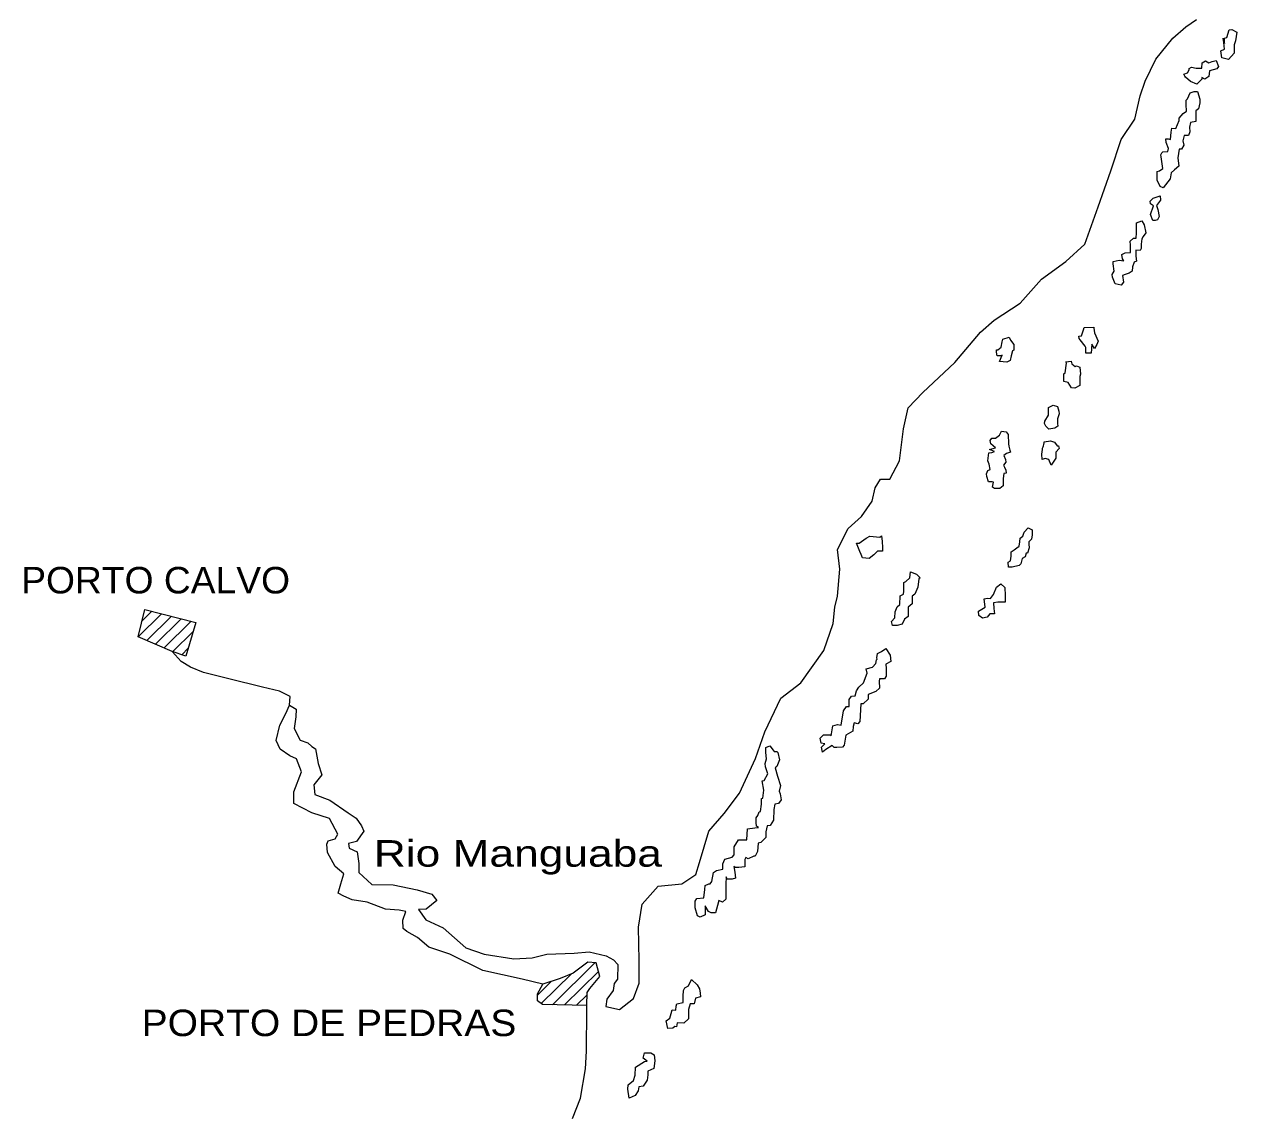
# Model space of a CAD drawing. Extents: x 47169 to 972804, y 7447977 to 9608469.
# Drawn here: x 892787 to 923706, y 8983276 to 9011026 of the extents above; entities that cross this region are included whole.
import ezdxf
from ezdxf.enums import TextEntityAlignment as Align

# ---------------------------------------------------------------- set-up
doc = ezdxf.new("R2010")
doc.units = 0
doc.header["$LTSCALE"] = 270
doc.layers.add('1', color=7, linetype='Continuous', lineweight=13)
doc.layers.add('3', color=7, linetype='Continuous')

msp = doc.modelspace()

# ---------------------------------------------------------------- linework, layer by layer
at = {"layer": '1'}
for p, q in [((895692, 8995407.2), (896289.2, 8995996.2)), ((895789.6, 8995813.9), (896037.6, 8996059.6)), ((895910.2, 8995313.1), (896539.6, 8995933.9)), ((896129.5, 8995219), (896790.1, 8995870.5)), ((896347.7, 8995123.8), (897041.6, 8995808.2)), ((896567, 8995029.7), (897100.8, 8995556.1)), ((896801.8, 8994952), (896970.8, 8995117.6)), ((906257, 8986031.2), (907345.9, 8987103.6)), ((905873, 8986271.1), (906234.5, 8986628.6)), ((905972.1, 8986059.6), (906741.8, 8986818.4)), ((906564.1, 8986023.6), (907428.4, 8986874.5)), ((906871.2, 8986016), (907138.2, 8986279.2))]:
    msp.add_line(p, q, dxfattribs=at)
for points in [[(899551.8, 8993662.7), (899718.2, 8993564.7), (899716.2, 8993373.1), (899673.5, 8993068.8), (899822.5, 8992771.5), (900021.2, 8992705.3), (900116, 8992615.7), (900211.2, 8992551.6), (900279.1, 8992182), (900372, 8991893), (900170.1, 8991639.1), (900199.5, 8991390.7), (900580.1, 8991242.8), (901047, 8990918), (901253.8, 8990787.4), (901387.3, 8990593.2), (901442, 8990457.5), (901255.5, 8990194.6), (901055.7, 8990141.3), (901071, 8990021.5), (901277.1, 8989930.8), (901321.3, 8989626.8), (901319.1, 8989401.9), (901651.8, 8989095), (902193.4, 8989088.4), (902805.4, 8988961.4), (903178.6, 8988845.7), (903304.7, 8988683.8), (903031.6, 8988462.8), (902839.9, 8988457), (903028.8, 8988191.4), (903465, 8987986.4), (904050, 8987483), (904518.4, 8987318.7), (905267, 8987198), (905737.4, 8987224.2), (906112.7, 8987316.8), (906805.6, 8987348.4), (907189.1, 8987376.6), (907626.3, 8987274.6), (907816.8, 8987177.4), (907926.8, 8987055.5), (907915.2, 8986680), (907826, 8986569), (907801.1, 8986393.1), (907639.1, 8986171), (907613, 8985987.3), (907963.4, 8985910.6), (908324.1, 8986187.2), (908463.6, 8986578), (908469.6, 8987154), (908454.1, 8988009.5), (908539.5, 8988593.6), (908951.6, 8989052.5), (909557.8, 8989109.4), (909910.5, 8989353.9), (910009.4, 8989656.5), (910240.1, 8990454.1), (910635.7, 8990906.4), (911023.2, 8991422.1), (911430.9, 8992305.3), (911668.1, 8992983.2), (912083.4, 8993842), (912589.7, 8994236.8), (913172, 8995062.8), (913418.1, 8995747.2), (913454.3, 8996163.5), (913521.1, 8996443.1), (913583.4, 8997138.3), (913524.6, 8997635.2), (913793.4, 8998167.6), (914139.1, 8998476.5), (914406.4, 8998864.9), (914489.2, 8999208.6), (914619.3, 8999431.1), (914858.3, 8999428.6), (915102.2, 8999898.1), (915206.5, 9000712.5), (915323.2, 9001247.6), (915701.8, 9001635.9), (916515, 9002403.1), (917168.6, 9003179.7), (917522, 9003479.6), (918180.9, 9003911.6), (918729.3, 9004529.7), (919347.6, 9004978.7), (919830.3, 9005421.3), (920175.2, 9006370.6), (920495.4, 9007287), (920758.2, 9008084.3), (921106.3, 9008608.1), (921240.3, 9009199.5), (921372, 9009573.8), (921640.1, 9010138.3), (922076.5, 9010670.1), (922406.8, 9010962.5), (922679.7, 9011143.6)], [(906764.4, 8983132.1), (906967.9, 8983649.6), (907095.6, 8984392.8), (907123.4, 8984847.9), (907125.2, 8985016.3), (907132.7, 8985744.1), (907135.4, 8986008.9), (907138.8, 8986344.5), (907211.4, 8986440.2), (907461.2, 8986748.9), (907369.1, 8987102.2), (907162.2, 8987112.1), (906785, 8986836.8), (906448.8, 8986696.2), (906009.2, 8986557.8), (905484.2, 8986682.8), (904482.3, 8986902.5), (903642, 8987319.9), (903102.1, 8987493.8), (902817.3, 8987744.8), (902540.3, 8987900.5), (902453, 8987973.4), (902439.8, 8988189.6), (902521.2, 8988404.8), (902346.5, 8988438.7), (901995.5, 8988466.7), (901527.2, 8988647.5), (901145.8, 8988707.9), (900938.6, 8988798.6), (900788.5, 8988872.2), (900862.5, 8989111.8), (900936.7, 8989367), (900715, 8989553.1), (900519.3, 8989907.4), (900506.1, 8990123.6), (900538.9, 8990210.7), (900714.4, 8990257.7), (900787.2, 8990376.6), (900567.7, 8990778.8), (900123.2, 8990919.5), (899663.1, 8991156.8), (899658.5, 8991461.5), (899854.1, 8991971.4), (899729.7, 8992300.5), (899555.3, 8992374.3), (899310.4, 8992545.1), (899209.1, 8992762.2), (899300, 8993153.4), (899455, 8993455.4), (899551.8, 8993662.7), (899570.5, 8993886.3), (899292.2, 8994025.4), (898862.7, 8994126.1), (898004.8, 8994336.3), (897360.1, 8994503.3), (897026.6, 8994634), (896789.1, 8994781.5), (896560.4, 8995032)], [(907135.4, 8986008.9), (906003.8, 8986037.1), (905877, 8986127.1), (905871.2, 8986311), (906009.2, 8986557.8)]]:
    msp.add_lwpolyline(points, dxfattribs=at)
for points in [[(923390.7, 9010534.5), (923392.1, 9010670.8), (923456.2, 9010686.8), (923514.5, 9010885.6), (923578.5, 9010892.7), (923705.6, 9010827.1), (923671.3, 9010603.6), (923638.3, 9010499.8), (923636.1, 9010291.5), (923498.8, 9010125.6), (923324.1, 9010167.3), (923301.8, 9010351.5), (923389.2, 9010390.5), (923375.5, 9010559.1), (923360.2, 9010671.1)], [(923008.8, 9009834.9), (922991.8, 9009691), (922895.3, 9009627.7), (922816.4, 9009669.6), (922816, 9009629.7), (922686.8, 9009494.7), (922527.8, 9009568.4), (922401.1, 9009673.9), (922378.2, 9009698.5), (922354.5, 9009754.2), (922450.7, 9009785.3), (922491.2, 9009864.6), (922491.5, 9009896.8), (922555.8, 9009928.2), (922666.9, 9009910.5), (922818.9, 9009908.9), (922820.3, 9010045.2), (922907.9, 9010091.9), (922995.5, 9010043.3), (923075.2, 9010074.6), (923179.1, 9010105.7), (923241.4, 9009952.1), (923201.1, 9009889.4)], [(921967.9, 9007862.3), (921906.7, 9008014.7), (921898.8, 9008103.4), (921955, 9008102.8), (922018.7, 9008085.6), (922036.1, 9008277.1), (922053.6, 9008373.3), (922149.5, 9008372.3), (922238.6, 9008570.8), (922239.3, 9008635.1), (922336.4, 9008754.8), (922425.1, 9008809.3), (922418, 9008977.8), (922411.5, 9009089.8), (922451.5, 9009121.5), (922517.1, 9009280.4), (922621, 9009311.5), (922701.4, 9009310.6), (922762.2, 9009117.2), (922762.3, 9009021.9), (922728.7, 9008869.3), (922664.3, 9008822.3), (922662.6, 9008655), (922661.5, 9008550.9), (922525.6, 9008520.2), (922500.2, 9008400.8), (922506.6, 9008279.9), (922473.7, 9008192.7), (922362.5, 9008193.9), (922329, 9008050.2), (922359.9, 9007945.7), (922294.9, 9007842.2), (922239.8, 9007842.8), (922205.5, 9007619.3), (922226.5, 9007410.8), (922114.2, 9007316.7), (922034.1, 9007237.7), (922008.2, 9007085.1), (921830.7, 9006855.3), (921751.7, 9006888.3), (921672.9, 9007049.8), (921675.3, 9007273.6), (921731.6, 9007288.5), (921819.3, 9007351.9), (921775, 9007648.2), (921767.8, 9007695.9), (921791.5, 9007744.4), (921823.7, 9007776.2), (921951.6, 9007782.7)], [(921586.7, 9006393.6), (921508, 9006450.9), (921499.9, 9006515.3), (921572.3, 9006594.3), (921756.9, 9006647.8), (921763.5, 9006543.6), (921658.5, 9006409.5), (921689.4, 9006305), (921727.1, 9006120.7), (921686.6, 9006040.2), (921622.6, 9006025.3), (921567.5, 9006025.9), (921505.2, 9006178.4)], [(920794.8, 9004619), (920817.3, 9004450.3), (920760.2, 9004371.1), (920602, 9004404.9), (920539.9, 9004581.8), (920531.8, 9004645), (920581.2, 9004733.1), (920551.1, 9004917.4), (920551.8, 9004981.6), (920703, 9005011.1), (920822.9, 9004994.3), (920791.5, 9005042.3), (920776.1, 9005154.4), (920857.1, 9005202.3), (920992.6, 9005208.6), (920994.6, 9005392.5), (920987.9, 9005496.8), (921075.8, 9005575.6), (921139.7, 9005575), (921148.8, 9005711.2), (921150.1, 9005830.8), (921151.5, 9005967.1), (921287.5, 9006013.3), (921342.7, 9005916.3), (921387.9, 9005707.6), (921315.3, 9005613), (921282.7, 9005556.8), (921265.9, 9005421.8), (921272.4, 9005308.8), (921240, 9005261.4), (921136.4, 9005262.5), (921134.8, 9005110.7), (921150, 9004982), (921085.9, 9004959.4), (921045, 9004840.2), (921035, 9004727.3), (920962.9, 9004680.4), (920834.7, 9004641.8), (920803.6, 9004618.9)], [(920011.9, 9002866.4), (919993.1, 9002642.8), (919857.6, 9002644.2), (919859.1, 9002788.2), (919844, 9002820.5), (919710.2, 9002982.6), (919686.3, 9003015), (919679.2, 9003078.2), (919743.2, 9003086.4), (919799.9, 9003237.6), (919817, 9003292.8), (920063.9, 9003305.8), (920063.6, 9003274.8), (920078.9, 9003161.6), (920172.5, 9002944.5), (920139.7, 9002865.1), (920082.4, 9002761.5)], [(917721, 9002588.9), (917688.9, 9002573.7), (917593, 9002574.7), (917577.4, 9002662.4), (917578.1, 9002726.7), (917610, 9002726.3), (917698.8, 9002789.7), (917724.5, 9002933.5), (917740.6, 9002996.5), (917900.9, 9003051.3), (917939.7, 9002970), (918018, 9002865), (918025.3, 9002720.9), (917985.4, 9002698.1), (917952.1, 9002569.9), (917926.6, 9002450.5), (917846.9, 9002411.4), (917655.4, 9002430)], [(919403.6, 9001889.9), (919292.5, 9001914.3), (919294.3, 9002082.8), (919294.6, 9002114.9), (919326.8, 9002137.8), (919361.4, 9002385.7), (919345.2, 9002418), (919480.9, 9002440.9), (919504.4, 9002368.7), (919583, 9002303.6), (919615.1, 9002318.8), (919702.9, 9002285.7), (919725.3, 9002109.3), (919708.1, 9002046.3), (919707.2, 9001957.7), (919705.7, 9001813.6), (919578.4, 9001751.8), (919490.2, 9001752.7)], [(918909.1, 9001062.9), (918902.5, 9001167.2), (918903.4, 9001254.7), (919023, 9001317.7), (919135.1, 9001284.4), (919165.7, 9001163.3), (919180.4, 9001091.1), (919131.7, 9000964.2), (919130.5, 9000844.6), (919145.2, 9000780.1), (919065.3, 9000724.5), (918913.1, 9000702.8), (918834.6, 9000783.4), (918803.3, 9000848), (918811.6, 9000903.3)], [(917553.2, 9000230.5), (917434.2, 9000327.1), (917419.7, 9000415.8), (917459.9, 9000470.8), (917555.7, 9000469.8), (917652.4, 9000548.6), (917708.5, 9000652.2), (917828.4, 9000635.4), (917875.1, 9000570.7), (917881.4, 9000330.2), (917896.2, 9000265.7), (917919.4, 9000170.2), (917934.2, 9000113.5), (917830.4, 9000082.5), (917767, 9000027.8), (917805.7, 8999931), (917820.3, 8999858.8), (917755.7, 8999787.4), (917787.1, 8999731.7), (917818.2, 8999658.2), (917826.2, 8999578.4), (917762.3, 8999571.3), (917752.1, 8999444), (917750.2, 8999259), (917662.5, 8999188.9), (917527, 8999190.3), (917478.8, 8999223), (917504.4, 8999350.2), (917472.5, 8999358.2), (917376.7, 8999359.2), (917330.8, 8999496), (917323.7, 8999560.3), (917355.5, 8999647.6), (917419.6, 8999671.2), (917389.1, 8999807.9), (917358.1, 8999895.7), (917384.5, 9000103.8), (917463.9, 9000110.7), (917528, 9000134.4), (917401.8, 9000183.3)], [(918776.6, 9000277.9), (918790, 9000311.7), (918798.2, 9000351.6), (918798.5, 9000383.8), (918958.4, 9000406.5), (919061.6, 9000373.2), (919124.5, 9000276.2), (919156.5, 9000275.9), (919180, 9000211.3), (919090.9, 9000115.9), (919089.3, 8999964.1), (918976.2, 8999781.3), (918913.8, 8999933.8), (918818.2, 8999951.4), (918746.3, 8999927.8), (918731.2, 9000064.2), (918749, 9000184.8), (918756.4, 9000220.5), (918768.2, 9000249.2)], [(918157.1, 8997717.8), (918174.8, 8997829.6), (918183.5, 8997925.9), (918247.9, 8997972.8), (918280.9, 8998076.7), (918385.6, 8998187.5), (918488.6, 8998138.8), (918487.3, 8998010.2), (918470.7, 8997898.5), (918406.1, 8997834.9), (918405.8, 8997803.9), (918405.5, 8997771.8), (918412.2, 8997675.3), (918371.1, 8997539.4), (918339.2, 8997539.8), (918314, 8997444.7), (918234.2, 8997405.7), (918200.9, 8997269.7), (918153.1, 8997230.3), (917976.4, 8997184.6), (917881.7, 8997185.5), (917874.2, 8997313), (917938.4, 8997344.5), (917956.2, 8997464), (917957.3, 8997577), (918029.4, 8997623.9), (918093.9, 8997678.6)], [(914672.8, 8997686.5), (914672.9, 8997590.1), (914545.2, 8997591.4), (914448.4, 8997496), (914336.2, 8997409.7), (914160.1, 8997419.3), (914129.1, 8997508.2), (914098, 8997588.3), (914013.1, 8997797.5), (914077, 8997796.8), (914253.4, 8997922.4), (914349.8, 8997978), (914604, 8997950.9), (914644, 8997982.7), (914666.7, 8997838.4)], [(915212, 8996575.1), (915214.3, 8996791.2), (915263.1, 8996822.8), (915367.5, 8996910.3), (915384.5, 8997062), (915535.9, 8997003.9), (915629.7, 8996915.4), (915598.6, 8996891.3), (915572.1, 8996675.5), (915498.7, 8996500.1), (915426.6, 8996445.5), (915424.6, 8996252.7), (915327.8, 8996166.2), (915326.3, 8996022.1), (915325.3, 8995925.8), (915236.6, 8995863.5), (915171.4, 8995735.7), (915044.3, 8995697.1), (914924.3, 8995698.3), (914901.1, 8995802.8), (914990.1, 8995889.4), (914991.8, 8996050), (915049.3, 8996176.8), (915112.6, 8996232.7), (915123.8, 8996456.4), (915211.2, 8996495.4)], [(917288.4, 8996167.9), (917267.4, 8996376.4), (917346.9, 8996391.1), (917426.2, 8996390.3), (917499.8, 8996484.8), (917581.2, 8996676.8), (917693.3, 8996763.1), (917795.8, 8996665.7), (917802.6, 8996466.1), (917800.7, 8996290), (917609.1, 8996292), (917505.4, 8996277.6), (917511.6, 8996133.4), (917526.7, 8995997), (917438.6, 8995997.9), (917406.7, 8995998.2), (917341.9, 8995911.4), (917222.7, 8995888.3), (917127.5, 8995953.5), (917119.9, 8996065.5)], [(896560.4, 8995032), (895687.6, 8995409.5), (895861.8, 8996103.5), (897165.7, 8995777), (896910.5, 8994915.5)], [(914538.7, 8994841.4), (914526.9, 8994877), (914542.4, 8994983.2), (914646.4, 8995037.5), (914759.5, 8995108.4), (914869, 8994938.8), (914882.8, 8994779.1), (914755.4, 8994716.2), (914762, 8994604.2), (914767.6, 8994403.6), (914719.6, 8994341), (914599.6, 8994342.2), (914591.2, 8994278), (914597.1, 8994101.8), (914500.4, 8994015.3), (914309, 8993937.5), (914307.8, 8993816.7), (914178.8, 8993698.4), (914122.6, 8993699), (914094.8, 8993251.6), (914045.7, 8993187.9), (913950.2, 8993213.2), (913926.1, 8993124.9), (913917.2, 8993005.3), (913739.9, 8992903), (913697.6, 8992647.5), (913649.8, 8992600.3), (913506.4, 8992586.3), (913442.6, 8992587), (913386.9, 8992635.2), (913226.2, 8992532.7), (913138.5, 8992470.5), (913115.6, 8992598.1), (913203.5, 8992684.8), (913109, 8992702.3), (913086, 8992822.2), (913166.2, 8992910.1), (913333.6, 8992908.3), (913365.3, 8992883.6), (913407.6, 8993139.1), (913527.9, 8993170), (913614.8, 8993160.2), (913674.7, 8993519.7), (913755.2, 8993630.8), (913819, 8993630.1), (913821, 8993814), (913877.9, 8993894.3), (913973.9, 8993908.8), (914007.1, 8994028.2), (914072, 8994123.9), (914184.3, 8994234.6), (914282.7, 8994481.8), (914252, 8994594), (914419.8, 8994639.9), (914500, 8994726.6), (914516.4, 8994818.4)], [(911508.5, 8990544), (911461.6, 8990584.3), (911453.7, 8990673.1), (911454.9, 8990792.7), (911495.2, 8990856.6), (911528.2, 8990951.5), (911560.2, 8990958.9), (911586.3, 8991143.7), (911587.8, 8991287.7), (911619.8, 8991295.1), (911646.2, 8991503.2), (911600.1, 8991735.2), (911656.4, 8991742.4), (911745.2, 8991917.6), (911692, 8992094.3), (911684, 8992182), (911717.2, 8992302.4), (911695.8, 8992462.2), (911696, 8992590.7), (911801, 8992629.5), (911886.8, 8992516.7), (911910.7, 8992484.3), (911974.6, 8992483.6), (912006.3, 8992458.9), (912044, 8992274.6), (911978.3, 8992099.1), (911938.3, 8992067.4), (911992.4, 8991858.6), (912069.1, 8991617.3), (912035.7, 8991474.8), (912059.3, 8991410.2), (912089.6, 8991249.3), (912017.1, 8991162.5), (911928.7, 8991139), (911904.2, 8991004.1), (911892.6, 8990731.7), (911804.2, 8990596.3), (911732.5, 8990589.3), (911699, 8990437.8), (911697.5, 8990293.8), (911568.5, 8990166.6), (911504.5, 8990151.8), (911486.8, 8989935.9), (911421.7, 8989816.9), (911389.8, 8989817.3), (911245.9, 8989746.7), (911190.1, 8989779.5), (911157.6, 8989732.1), (911164.1, 8989611.3), (911163.4, 8989547.1), (911012.3, 8989525.3), (910916.6, 8989526.3), (910884.9, 8989551), (910907.6, 8989406.8), (910921.4, 8989253.7), (910841.9, 8989231.3), (910714.2, 8989232.6), (910682.8, 8989289.4), (910680.9, 8989104.4), (910677, 8988721.1), (910589.2, 8988642.2), (910501.5, 8988683), (910468.3, 8988563.7), (910410.2, 8988371.6), (910299, 8988372.7), (910235.4, 8988405.5), (910150, 8988550.4), (910149, 8988455.1), (910147.6, 8988318.9), (910019.3, 8988264.8), (909955.7, 8988296.5), (909893.9, 8988497.7), (909895.8, 8988673.8), (909936.1, 8988737.7), (910120.2, 8988759), (910145.5, 8988967), (910154.2, 8989071.1), (910242.7, 8989110.1), (910274.7, 8989109.8), (910322.7, 8989173.5), (910365.7, 8989396.9), (910437.9, 8989451.5), (910596.8, 8989489.8), (910598.2, 8989618.3), (910655.6, 8989737.3), (910838.9, 8989790.8), (910888, 8989854.6), (910890.1, 8990055.1), (911003.1, 8990230.1), (911210.2, 8990235.7), (911229.6, 8990514.7), (911412.6, 8990537.2)], [(909724, 8985906.8), (909722.6, 8985770.5), (909721.5, 8985667.5), (909609.2, 8985556.8), (909434.2, 8985566.3), (909416.6, 8985462.4), (909380.4, 8985472.7), (909321.6, 8985431.2), (909201.5, 8985424.7), (909156.1, 8985616.9), (909251.6, 8985687.9), (909284.7, 8985808.3), (909309.9, 8985895.6), (909405.7, 8985894.6), (909414.3, 8985990.9), (909431.5, 8986053.9), (909590.4, 8986084.3), (909592.1, 8986245), (909593.6, 8986396.8), (909633.9, 8986460.6), (909722.6, 8986515.1), (909803.5, 8986673.8), (909946.3, 8986537.1), (910009.1, 8986432.3), (910023.4, 8986328.1), (910030.1, 8986231.6), (909903.2, 8986200.8), (909869.7, 8986049.3), (909766.2, 8986050.4)], [(908688.1, 8984334.3), (908687.2, 8984246.8), (908670.4, 8984110.7), (908565.3, 8983952.2), (908461.6, 8983936.7), (908444, 8983832.7), (908363.5, 8983713.9), (908211, 8983651.2), (908181.3, 8983876.4), (908182.5, 8983988.3), (908319.1, 8984098.8), (908368.9, 8984234.5), (908371.1, 8984441.7), (908603.7, 8984583.3), (908667.7, 8984590.4), (908572.6, 8984663.4), (908606.1, 8984807.1), (908764.6, 8984805.5), (908852.1, 8984749.2), (908865.9, 8984596.1), (908840.8, 8984404.7)]]:
    msp.add_lwpolyline(points, close=True, dxfattribs=at)

# ---------------------------------------------------------------- texts
at = {"layer": '3'}
for s, height, width, p in [('PORTO CALVO', 675.9, 1.05, (899564.3, 8996515.5)), ('PORTO DE PEDRAS', 675.7, 1.1, (905334.8, 8985229.7))]:
    msp.add_text(s, height=height, dxfattribs=dict(at, width=width)).set_placement(p, align=Align.RIGHT)
at = {"layer": '3', "width": 1.25}
msp.add_text('Rio Manguaba', height=675.8, dxfattribs=at).set_placement((901699.8, 8989549.8))

doc.saveas('drawing.dxf')
